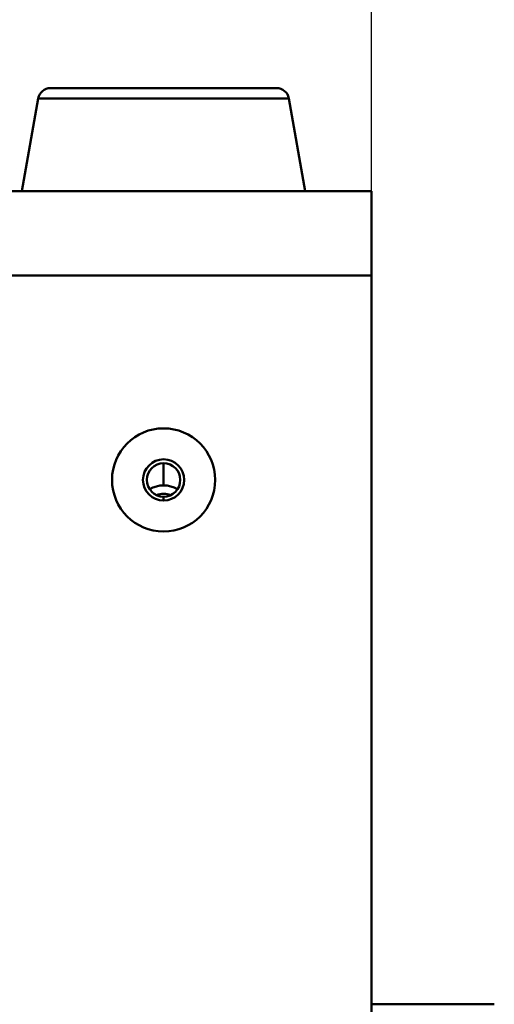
# Model space of a CAD drawing. Header units: inches. Extents: x 0.8 to 75.7, y -7.8 to 49.3.
# Tile 338 of 339: x 68.8 to 69.9, y 44.5 to 46.9. Entities that reach past the tile are written whole.
import ezdxf

# ---------------------------------------------------------------- set-up
doc = ezdxf.new("R2010")
doc.units = ezdxf.units.IN
doc.header["$MEASUREMENT"] = 0
for name, color, linetype, lineweight in [('Dimensions(ROSSANSI)', 7, 'Continuous', 25), ('Visible Edges(ROSSANSI)', 7, 'Continuous', 50), ('Visible Tangent Edges(ROSSANSI)', 7, 'Continuous', 50)]:
    doc.layers.add(name, color=color, linetype=linetype, lineweight=lineweight)
doc.styles.add('DEFAULT-ROSSANSI', font='arial.ttf')
doc.dimstyles.new('DEFAULT-ROSSANSI', dxfattribs={"dimtxt": 1, "dimasz": 0.098425, "dimexe": 0.125, "dimexo": 0.0625, "dimgap": 0.031496, "dimtad": 0, "dimtih": 1, "dimtoh": 1, "dimrnd": 1e-08, "dimzin": 0, "dimdsep": 46, "dimtxsty": 'DEFAULT-ROSSANSI', "dimcen": 0.09, "dimdle": 0.393701, "dimclrd": 7, "dimclre": 7, "dimclrt": 179, "dimadec": 0, "dimazin": 0, "dimtfac": 1, "dimtofl": 0, "dimtmove": 0, "dimatfit": 3, "dimfxl": 1, "dimtolj": 1, "dimtzin": 0, "dimlwd": 25, "dimlwe": 25, "dimarcsym": 0})

# ---------------------------------------------------------------- blocks, each defined once
blk = doc.blocks.new('*D5')
at = {"layer": 'Defpoints', "color": 0}
for p in [(69.6442, 48.5523), (32.4542, 46.2689), (69.6442, 46.2689)]:
    blk.add_point(p, dxfattribs=at)
at = {"layer": 'Dimensions(ROSSANSI)', "color": 7, "lineweight": 25}
for p, q in [((32.4542, 46.3314), (32.4542, 48.6773)), ((69.6442, 46.3314), (69.6442, 48.6773)), ((32.5526, 48.5523), (47.0143, 48.5523)), ((69.5458, 48.5523), (55.0841, 48.5523))]:
    blk.add_line(p, q, dxfattribs=at)
at = {"layer": 'Dimensions(ROSSANSI)', "color": 7}
for points in [[(32.5526, 48.5687), (32.5526, 48.5359), (32.4542, 48.5523)], [(69.5458, 48.5687), (69.5458, 48.5359), (69.6442, 48.5523)]]:
    blk.add_solid(points, dxfattribs=at)
at = {"layer": 'Dimensions(ROSSANSI)', "color": 179, "lineweight": 25, "insert": (47.0458, 49.1932), "char_height": 1, "attachment_point": 1, "style": 'DEFAULT-ROSSANSI'}
blk.add_mtext('\\A1;37.19 [944.6]', dxfattribs=at)

msp = doc.modelspace()

# ---------------------------------------------------------------- linework, layer by layer
at = {"layer": 'Visible Edges(ROSSANSI)'}
for p, q in [((68.8661, 46.7227), (69.4146, 46.7227)), ((68.8366, 46.6979), (68.7969, 46.4727)), ((69.4442, 46.6979), (69.4839, 46.4727)), ((32.4542, 46.4727), (69.6442, 46.4727)), ((69.6442, 46.2689), (69.6442, 46.4727)), ((69.6442, 46.2689), (69.6442, 42.8805)), ((69.6442, 44.5032), (69.9424, 44.5032))]:
    msp.add_line(p, q, dxfattribs=at)
for radius in [0.125, 0.125, 0.05, 0.0406]:
    msp.add_circle((69.1404, 45.7735), radius, dxfattribs=at)
for centre, start, end in [((68.8661, 46.6927), 90, 170), ((69.4146, 46.6927), 10, 90)]:
    msp.add_arc(centre, 0.03, start, end, dxfattribs=at)
for major_axis, start_param, end_param in [((0.062, 0), 0.996612, 2.144981), ((0.0406, 0), 1.141198, 2.000394)]:
    msp.add_ellipse((69.1404, 45.702), major_axis=major_axis, ratio=0.939693, start_param=start_param, end_param=end_param, dxfattribs=at)
at = {"layer": 'Visible Tangent Edges(ROSSANSI)'}
for p, q in [((69.4442, 46.6979), (68.8366, 46.6979)), ((32.4542, 46.2689), (69.6442, 46.2689))]:
    msp.add_line(p, q, dxfattribs=at)
for points in [[(69.1404, 45.7603), (69.1404, 45.7822), (69.1404, 45.8019), (69.1404, 45.8141)], [(69.1404, 45.7235), (69.1404, 45.7264), (69.1404, 45.7295), (69.1404, 45.733)]]:
    msp.add_open_spline(points, degree=3, dxfattribs=at)

# ---------------------------------------------------------------- dimensions: what is measured, and where the dimension line sits
at = {"layer": 'Dimensions(ROSSANSI)', "color": 7, "lineweight": 25}
dim = msp.add_linear_dim(base=(69.6442, 48.5523), p1=(32.4542, 46.2689), p2=(69.6442, 46.2689), dimstyle='DEFAULT-ROSSANSI', override={"dimtih": 0, "dimtoh": 0, "dimdec": 2, "dimtp": 0, "dimtm": 0, "dimtdec": 2, "dimatfit": 1}, dxfattribs=at)
dim.commit()
dim.dimension.update_dxf_attribs({"geometry": '*D5', "text_midpoint": (51.0492, 48.5523), "dimtype": 160})

doc.saveas('drawing.dxf')
